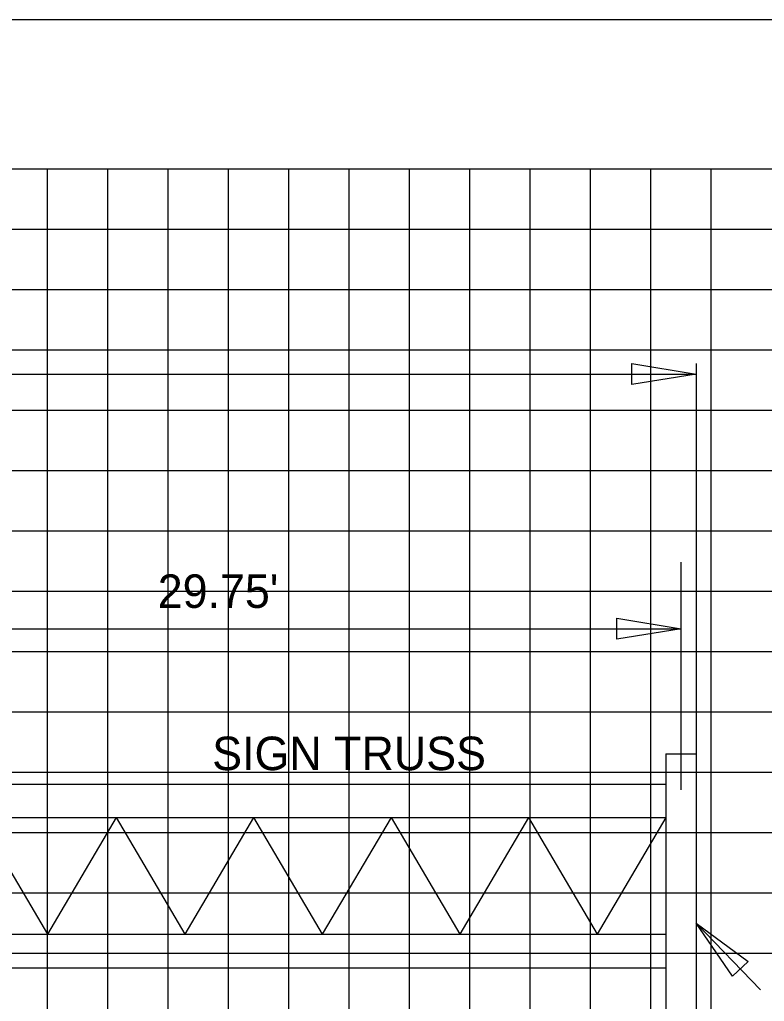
# Model space of a CAD drawing. Extents: x 2193008 to 2198143, y 1236112 to 1237864.
# Drawn here: x 2197513.78 to 2197538.47, y 1237195.51 to 1237228.05 of the extents above; entities that cross this region are included whole.
import ezdxf

# ---------------------------------------------------------------- set-up
doc = ezdxf.new("R2010")
doc.units = 0
for name, color, linetype in [('3', 7, 'Continuous'), ('Default', 7, 'Continuous'), ('GSDIMS', 7, 'Continuous'), ('Level 1', 7, 'Continuous'), ('Level 55', 7, 'Continuous'), ('M-ROADS', 7, 'Continuous')]:
    doc.layers.add(name, color=color, linetype=linetype)

msp = doc.modelspace()

# ---------------------------------------------------------------- linework, layer by layer
at = {"layer": '3'}
for p, q in [((2197536.207, 1237216.647), (2197536.207, 1237203.707)), ((2197464.194, 1237216.299), (2197536.207, 1237216.299)), ((2197535.207, 1237203.707), (2197535.207, 1237180.493)), ((2197536.207, 1237203.707), (2197536.207, 1237180.493)), ((2197538.346, 1237195.89), (2197536.207, 1237198.095))]:
    msp.add_line(p, q, dxfattribs=at)
at = {"layer": 'Default'}
msp.add_line((2197535.707, 1237202.52), (2197535.707, 1237210.06), dxfattribs=at)
at = {"layer": 'GSDIMS'}
for p, q in [((2197505.957, 1237207.86), (2197535.707, 1237207.86)), ((2197535.207, 1237203.707), (2197536.207, 1237203.707)), ((2197465.194, 1237202.707), (2197535.207, 1237202.707)), ((2197505.957, 1237201.596), (2197535.207, 1237201.596)), ((2197512.421, 1237201.596), (2197514.7, 1237197.734)), ((2197516.978, 1237201.596), (2197514.7, 1237197.734)), ((2197516.978, 1237201.596), (2197519.257, 1237197.734)), ((2197521.535, 1237201.596), (2197519.257, 1237197.734)), ((2197521.535, 1237201.596), (2197523.814, 1237197.734)), ((2197526.092, 1237201.596), (2197523.814, 1237197.734)), ((2197526.092, 1237201.596), (2197528.371, 1237197.734)), ((2197530.649, 1237201.596), (2197528.371, 1237197.734)), ((2197530.649, 1237201.596), (2197532.928, 1237197.734)), ((2197535.207, 1237201.596), (2197532.928, 1237197.734)), ((2197505.957, 1237197.734), (2197535.207, 1237197.734)), ((2197465.194, 1237196.623), (2197535.207, 1237196.623))]:
    msp.add_line(p, q, dxfattribs=at)
for points in [[(2197536.207, 1237216.299), (2197534.078, 1237215.952), (2197534.078, 1237216.647)], [(2197535.707, 1237207.86), (2197533.578, 1237207.513), (2197533.578, 1237208.207)], [(2197536.207, 1237198.095), (2197537.929, 1237196.824), (2197537.415, 1237196.346)]]:
    msp.add_lwpolyline(points, close=True, dxfattribs=at)
at = {"layer": 'Level 1'}
msp.add_line((2197274.707, 1237228.046), (2197574.707, 1237228.046), dxfattribs=at)
at = {"layer": 'M-ROADS'}
for p, q in [((2197434.707, 1237223.106), (2197564.707, 1237223.106)), ((2197514.707, 1237163.106), (2197514.707, 1237223.106)), ((2197516.707, 1237163.106), (2197516.707, 1237223.106)), ((2197518.707, 1237163.106), (2197518.707, 1237223.106)), ((2197520.707, 1237163.106), (2197520.707, 1237223.106)), ((2197522.707, 1237163.106), (2197522.707, 1237223.106)), ((2197524.707, 1237163.106), (2197524.707, 1237223.106)), ((2197526.707, 1237163.106), (2197526.707, 1237223.106)), ((2197528.707, 1237163.106), (2197528.707, 1237223.106)), ((2197530.707, 1237163.106), (2197530.707, 1237223.106)), ((2197532.707, 1237163.106), (2197532.707, 1237223.106)), ((2197534.707, 1237163.106), (2197534.707, 1237223.106)), ((2197536.707, 1237163.106), (2197536.707, 1237223.106)), ((2197434.707, 1237221.106), (2197564.707, 1237221.106)), ((2197434.707, 1237219.106), (2197564.707, 1237219.106)), ((2197434.707, 1237217.106), (2197564.707, 1237217.106)), ((2197434.707, 1237215.106), (2197564.707, 1237215.106)), ((2197434.707, 1237213.106), (2197564.707, 1237213.106)), ((2197434.707, 1237211.106), (2197564.707, 1237211.106)), ((2197434.707, 1237209.106), (2197564.707, 1237209.106)), ((2197434.707, 1237207.106), (2197564.707, 1237207.106)), ((2197434.707, 1237205.106), (2197564.707, 1237205.106)), ((2197434.707, 1237203.106), (2197564.707, 1237203.106)), ((2197434.707, 1237201.106), (2197564.707, 1237201.106)), ((2197434.707, 1237199.106), (2197564.707, 1237199.106)), ((2197434.707, 1237197.106), (2197564.707, 1237197.106))]:
    msp.add_line(p, q, dxfattribs=at)

# ---------------------------------------------------------------- texts
at = {"layer": 'Level 55'}
for s, p in [("29.75'", (2197518.358, 1237208.548)), ('SIGN TRUSS', (2197520.164, 1237203.171))]:
    msp.add_text(s, height=1.1105, dxfattribs=at).set_placement(p)

doc.saveas('drawing.dxf')
